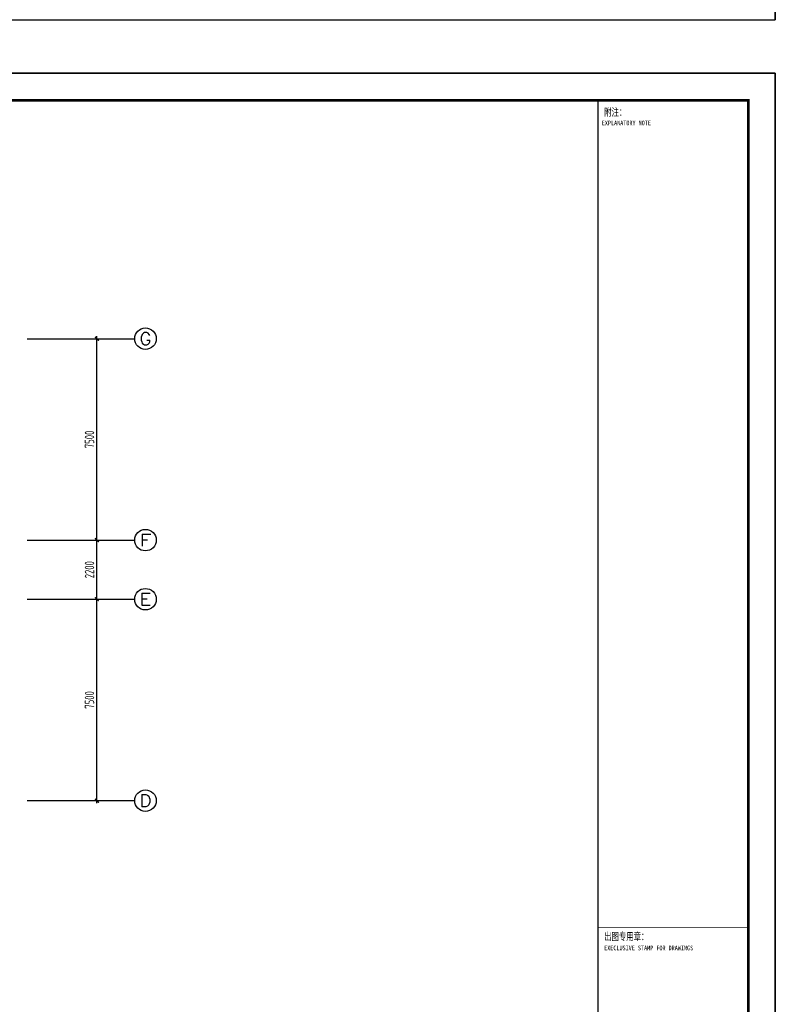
# Model space of a CAD drawing. Extents: x -302077 to 107904, y -9283 to 295706.
# Tile 281 of 297: x 79767 to 107904, y 199643 to 236306. Entities that reach past the tile are written whole.
import ezdxf
from ezdxf.enums import TextEntityAlignment as Align

# ---------------------------------------------------------------- set-up
doc = ezdxf.new("R2010")
doc.units = 0
doc.header["$LTSCALE"] = 500
doc.header["$MEASUREMENT"] = 0
doc.layers.get('0').update_dxf_attribs({"linetype": 'CONTINUOUS'})
doc.layers.get('Defpoints').update_dxf_attribs({"linetype": 'CONTINUOUS'})
for name, color, linetype in [('AXIS', 3, 'CONTINUOUS'), ('AXIS_TEXT', 7, 'CONTINUOUS'), ('PUB_TITLE', 4, 'CONTINUOUS'), ('TK', 7, 'CONTINUOUS')]:
    doc.layers.add(name, color=color, linetype=linetype)
doc.styles.add('_TCH_AXIS', font='COMPLEX', dxfattribs={"bigfont": 'GBCBIG'})
doc.styles.add('COMPLEX', font='COMPLEX')
doc.styles.add('TKHZ1', font='txt', dxfattribs={"width": 0.8})
doc.styles.add('TSSD_Dimension', font='tssdeng.shx', dxfattribs={"width": 0.7, "bigfont": 'hztxt.shx'})
doc.dimstyles.new('TSSD_100_100', dxfattribs={"dimtxt": 350, "dimasz": 100, "dimexe": 100, "dimexo": 250, "dimgap": 100, "dimtad": 1, "dimdec": 0, "dimzin": 0, "dimdsep": 46, "dimtxsty": 'TSSD_Dimension', "dimblk": 'ARCHTICK', "dimblk1": 'ARCHTICK', "dimblk2": 'ARCHTICK', "dimcen": 0, "dimdle": 100, "dimclrt": 7, "dimadec": 0, "dimazin": 0, "dimtfac": 1, "dimtdec": 0, "dimtix": 1, "dimtmove": 2, "dimatfit": 3, "dimfxl": 1, "dimtolj": 1, "dimtzin": 0, "dimarcsym": 0})

# ---------------------------------------------------------------- blocks, each defined once
blk = doc.blocks.new('_ArchTick')
at = {"color": 0, "linetype": 'ByBlock', "const_width": 0.5}
blk.add_lwpolyline([(-0.71, -0.71), (0.71, 0.71)], dxfattribs=at)
blk = doc.blocks.new('*D189')
at = {"layer": 'AXIS', "color": 0, "lineweight": -2}
for p, q in [((80391, 214727), (82741, 214727)), ((82641, 207127), (82641, 214827)), ((80391, 207227), (82741, 207227))]:
    blk.add_line(p, q, dxfattribs=at)
at = {"layer": 'Defpoints', "color": 0}
for p in [(80141, 214727), (82641, 214727), (80141, 207227)]:
    blk.add_point(p, dxfattribs=at)
at = {"layer": 'AXIS', "color": 0, "lineweight": -2, "xscale": 100, "yscale": 100, "zscale": 100}
for p, rotation in [((82641, 214727), 90), ((82641, 207227), 270)]:
    blk.add_blockref('_ArchTick', p, dxfattribs=dict(at, rotation=rotation))
at = {"layer": 'AXIS', "color": 7, "insert": (82366, 210977), "char_height": 350, "attachment_point": 5, "rotation": 90, "style": 'TSSD_Dimension'}
blk.add_mtext('\\A1;7500', dxfattribs=at)
blk = doc.blocks.new('*D190')
at = {"layer": 'AXIS', "color": 0, "lineweight": -2}
for p, q in [((80391, 216927), (82741, 216927)), ((82641, 214627), (82641, 217027)), ((80391, 214727), (82741, 214727))]:
    blk.add_line(p, q, dxfattribs=at)
at = {"layer": 'Defpoints', "color": 0}
for p in [(80141, 216927), (82641, 216927), (80141, 214727)]:
    blk.add_point(p, dxfattribs=at)
at = {"layer": 'AXIS', "color": 0, "lineweight": -2, "xscale": 100, "yscale": 100, "zscale": 100}
for p, rotation in [((82641, 216927), 90), ((82641, 214727), 270)]:
    blk.add_blockref('_ArchTick', p, dxfattribs=dict(at, rotation=rotation))
at = {"layer": 'AXIS', "color": 7, "insert": (82366, 215827), "char_height": 350, "attachment_point": 5, "rotation": 90, "style": 'TSSD_Dimension'}
blk.add_mtext('\\A1;2200', dxfattribs=at)
blk = doc.blocks.new('*D191')
at = {"layer": 'AXIS', "color": 0, "lineweight": -2}
for p, q in [((80391, 224427), (82741, 224427)), ((82641, 216827), (82641, 224527)), ((80391, 216927), (82741, 216927))]:
    blk.add_line(p, q, dxfattribs=at)
at = {"layer": 'Defpoints', "color": 0}
for p in [(80141, 224427), (82641, 224427), (80141, 216927)]:
    blk.add_point(p, dxfattribs=at)
at = {"layer": 'AXIS', "color": 0, "lineweight": -2, "xscale": 100, "yscale": 100, "zscale": 100}
for p, rotation in [((82641, 224427), 90), ((82641, 216927), 270)]:
    blk.add_blockref('_ArchTick', p, dxfattribs=dict(at, rotation=rotation))
at = {"layer": 'AXIS', "color": 7, "insert": (82366, 220677), "char_height": 350, "attachment_point": 5, "rotation": 90, "style": 'TSSD_Dimension'}
blk.add_mtext('\\A1;7500', dxfattribs=at)
blk = doc.blocks.new('_AXISO')
blk.add_circle((0, 0), 0.5)
at = {"layer": 'AXIS_TEXT', "style": 'COMPLEX', "width": 1.041667}
blk.add_attdef('A', text='', height=0.56, dxfattribs=at).set_placement((-0.25, -0.28), (0.25, -0.28), align=Align.FIT)
blk = doc.blocks.new('wrtgtg')
at = {"color": 4}
blk.add_line((7804, -4841), (7804, 52559), dxfattribs=at)
at = {"layer": 'PUB_TITLE'}
for p, q in [((-75296, 53559), (8804, 53559)), ((8804, 53559), (8804, -5841)), ((2204, 52559), (7804, 52559)), ((2204, 52559), (7804, 52559)), ((7804, -4841), (7804, 52559))]:
    blk.add_line(p, q, dxfattribs=at)
blk.add_lwpolyline([(-75296, -5841), (8804, -5841), (8804, 53559), (-75296, 53559)], close=True, dxfattribs=at)
at = {"layer": 'PUB_TITLE', "const_width": 100}
blk.add_lwpolyline([(-72796, -4841), (7804, -4841), (7804, 52559), (-72796, 52559)], close=True, dxfattribs=at)
at = {"layer": 'PUB_TITLE'}
for points, const_width in [([(2204, -4841), (2204, 52559)], 50), ([(2204, 21759), (7804, 21759)], 29.7)]:
    blk.add_lwpolyline(points, dxfattribs=dict(at, const_width=const_width))
at = {"layer": 'TK', "style": 'TKHZ1'}
for s, height, width, p in [('附注：', 280, 0.7, (2431, 51973)), ('出图专用章：', 280, 0.7, (2431, 21279)), ('EXECLUSIVE STAMP FOR DRAWINGS', 175, 0.8, (2431, 20904))]:
    blk.add_text(s, height=height, dxfattribs=dict(at, width=width)).set_placement(p)
at = {"layer": 'TK', "style": 'TKHZ1', "width": 0.8}
blk.add_text('EXPLANATORY NOTE', height=175, dxfattribs=at).set_placement((3257, 51710), align=Align.MIDDLE)

msp = doc.modelspace()

# ---------------------------------------------------------------- linework, layer by layer
at = {"layer": 'AXIS'}
for p, q in [((80050.816, 224426.928), (84050.816, 224426.928)), ((80050.816, 216926.928), (84050.816, 216926.928)), ((80050.816, 214726.928), (84050.816, 214726.928)), ((80050.816, 207226.928), (84050.816, 207226.928))]:
    msp.add_line(p, q, dxfattribs=at)

# ---------------------------------------------------------------- block references
for p in [(99100.057, 242147.088), (99100.057, 180749.881)]:
    msp.add_blockref('wrtgtg', p)
ref = msp.add_blockref('_AXISO', (84450.816, 224426.928), dxfattribs=dict(at, xscale=800, yscale=800, zscale=800))
ref.add_attrib('A', 'G', dxfattribs={"layer": 'AXIS_TEXT', "height": 452.548, "style": '_TCH_AXIS', "width": 1.166667}).set_placement((84224.541, 224200.654), (84677.09, 224200.654), align=Align.FIT)
ref = msp.add_blockref('_AXISO', (84450.816, 216926.928), dxfattribs=dict(at, xscale=800, yscale=800, zscale=800))
ref.add_attrib('A', 'F', dxfattribs={"layer": 'AXIS_TEXT', "height": 452.548, "style": '_TCH_AXIS', "width": 1.3125}).set_placement((84224.541, 216700.654), (84677.09, 216700.654), align=Align.FIT)
ref = msp.add_blockref('_AXISO', (84450.816, 214726.928), dxfattribs=dict(at, xscale=800, yscale=800, zscale=800))
ref.add_attrib('A', 'E', dxfattribs={"layer": 'AXIS_TEXT', "height": 452.548, "style": '_TCH_AXIS', "width": 1.3125}).set_placement((84224.541, 214500.654), (84677.09, 214500.654), align=Align.FIT)
ref = msp.add_blockref('_AXISO', (84450.816, 207226.928), dxfattribs=dict(at, xscale=800, yscale=800, zscale=800))
ref.add_attrib('A', 'D', dxfattribs={"layer": 'AXIS_TEXT', "height": 452.548, "style": '_TCH_AXIS', "width": 1.235294}).set_placement((84224.541, 207000.654), (84677.09, 207000.654), align=Align.FIT)

# ---------------------------------------------------------------- dimensions: what is measured, and where the dimension line sits
for p1, p2, picture, middle in [((80141.26, 216926.928), (80141.26, 224426.928), '*D191', (82366.26, 220676.928)), ((80141.26, 214726.928), (80141.26, 216926.928), '*D190', (82366.26, 215826.928)), ((80141.26, 207226.928), (80141.26, 214726.928), '*D189', (82366.26, 210976.928))]:
    dim = msp.add_aligned_dim(p1=p1, p2=p2, distance=-2500, dimstyle='TSSD_100_100', dxfattribs=at)
    dim.commit()
    dim.dimension.update_dxf_attribs({"geometry": picture, "text_midpoint": middle})

doc.saveas('drawing.dxf')
